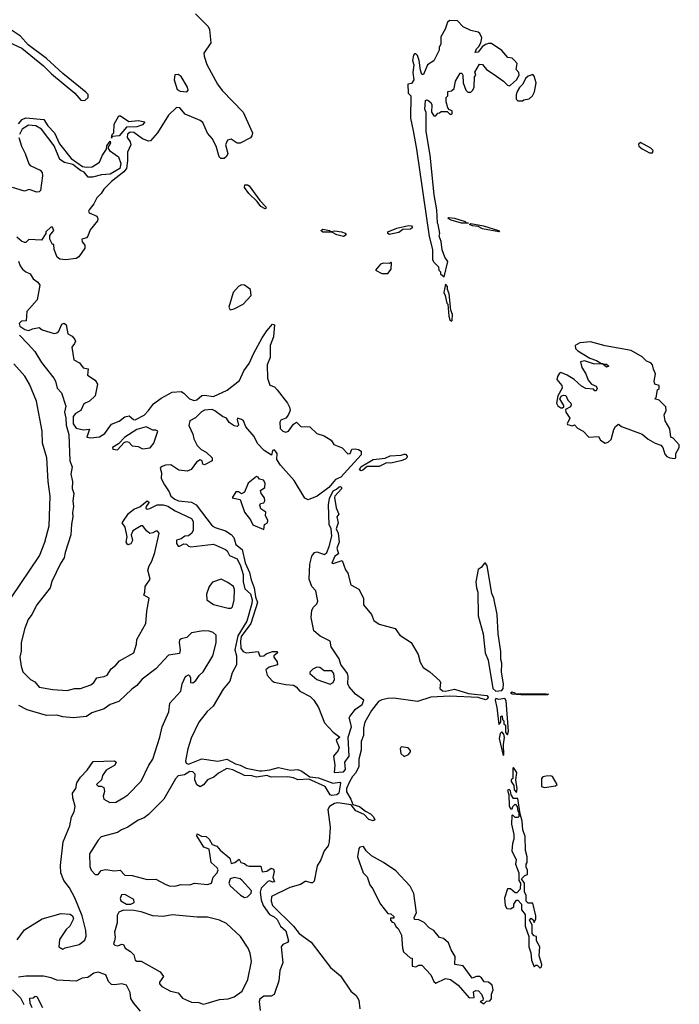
# Model space of a CAD drawing. Extents: x 2210602 to 2357277, y 510288 to 673808.
# Tile 282 of 464: x 2291363 to 2295827, y 588836 to 595502. Entities that reach past the tile are written whole.
import ezdxf

# ---------------------------------------------------------------- set-up
doc = ezdxf.new("R2010")
doc.units = 0

msp = doc.modelspace()

# ---------------------------------------------------------------- linework, layer by layer
at = {"layer": '0CON05XD'}
for points in [[(2292552.1, 595542.1), (2292637.6, 595455), (2292648, 595435), (2292655.9, 595345), (2292610.4, 595275), (2292610.9, 595255), (2292628.6, 595198.6), (2292702.5, 595065), (2292733.3, 595023.3), (2292875.2, 594875.2), (2292938.8, 594735), (2292934.7, 594715), (2292925, 594702.2), (2292855, 594665.9), (2292835, 594666.7), (2292795, 594692.7), (2292769.1, 594685), (2292756.9, 594655), (2292772.1, 594595), (2292763.2, 594575), (2292747.1, 594562.9), (2292725, 594562), (2292712.3, 594572.3), (2292693.1, 594645), (2292665, 594697.7), (2292633.5, 594733.5), (2292602.9, 594805), (2292585, 594818.2), (2292482.4, 594862.4), (2292446.4, 594905), (2292425, 594906.9), (2292370.5, 594855), (2292296.1, 594735), (2292247.7, 594682.3), (2292235, 594680), (2292193.9, 594693.9), (2292135, 594738.1), (2292110.8, 594739.2), (2292093.8, 594726.2), (2292090.4, 594705), (2292110.5, 594675), (2292114.8, 594655), (2292092.4, 594605), (2292093.8, 594545), (2292086.3, 594493.7), (2292069, 594471), (2291984.9, 594405.1), (2291933.6, 594355), (2291915.2, 594324.8), (2291884.8, 594295.2), (2291865.2, 594254.8), (2291832.5, 594215), (2291828.8, 594205), (2291833.3, 594195), (2291885, 594171.1), (2291892.3, 594155), (2291889.4, 594140.6), (2291841, 594079), (2291825, 594036), (2291815, 594024.2), (2291783.8, 594015), (2291785, 593996.7), (2291804.3, 593975), (2291803.3, 593955), (2291763.3, 593896.7), (2291745, 593884.2), (2291675, 593875.8), (2291635, 593881.2), (2291616.7, 593895), (2291597.5, 593945), (2291595, 593980), (2291585, 593980), (2291567.5, 594015), (2291568.3, 594041.7), (2291593.3, 594075), (2291585, 594096.7), (2291573.9, 594096.1), (2291540, 594065), (2291540, 594055), (2291511.7, 594008.3), (2291425, 594012.5), (2291405, 593992.5), (2291395, 593992.5), (2291375, 594002.5), (2291345, 594030)], [(2291295, 595346.6), (2291378.2, 595308.2), (2291525, 595189.5), (2291578.7, 595135), (2291736.1, 595005), (2291777.8, 594957.8), (2291805, 594953.7), (2291826, 594974), (2291825.7, 594995), (2291811.1, 595011.1), (2291655, 595137.9), (2291545, 595239), (2291421.3, 595331.3), (2291369.9, 595389.9), (2291287.9, 595445)], [(2294235, 593760), (2294260, 593865), (2294240, 593895), (2294223, 593943), (2294215, 594000), (2294202.5, 594035), (2294206, 594055), (2294196, 594115), (2294190, 594125), (2294185.6, 594214.4), (2294167.5, 594315), (2294141.2, 594585), (2294113.3, 594745), (2294113, 594873), (2294103.8, 594895), (2294110, 594955), (2294115, 594960), (2294125, 594956.7), (2294145, 594940), (2294152.5, 594925), (2294150, 594875), (2294165, 594850), (2294178.3, 594851.7), (2294191.7, 594868.3), (2294205, 594870), (2294215, 594880), (2294255, 594880), (2294273, 594863), (2294285, 594862.5), (2294290, 594865), (2294290, 594885), (2294271.7, 594891.7), (2294260, 594905), (2294250, 594945), (2294250, 594975), (2294260, 594985), (2294260, 595015), (2294285, 595020), (2294302.5, 595035), (2294312.5, 595085), (2294345, 595140), (2294355, 595140), (2294362.5, 595125), (2294363.3, 595075), (2294382.5, 595025), (2294395, 595010), (2294415, 595010), (2294430, 595025), (2294437.5, 595045), (2294440, 595115), (2294450, 595125), (2294443, 595147), (2294475, 595200), (2294495, 595197.5), (2294522.5, 595165), (2294575, 595130), (2294636.4, 595086.4), (2294665, 595057.5), (2294675, 595053.3), (2294685, 595057.5), (2294725.9, 595094.1), (2294743.8, 595125), (2294740, 595145), (2294722.5, 595165), (2294730, 595205), (2294712.5, 595225), (2294695, 595240), (2294666.4, 595246.4), (2294625, 595292.5), (2294555, 595340), (2294535, 595341.2), (2294515.8, 595334.2), (2294492, 595318), (2294465, 595282.5), (2294445, 595280), (2294453.3, 595305), (2294470, 595320), (2294484.1, 595345.9), (2294489.5, 595379.5), (2294477.7, 595407.7), (2294465, 595416.2), (2294415, 595428), (2294363.9, 595453.9), (2294325, 595493.3), (2294275, 595496.7), (2294257.5, 595485), (2294241.7, 595438.3), (2294213.3, 595385), (2294212.5, 595335), (2294202.5, 595315), (2294202.5, 595295), (2294166.1, 595223.9), (2294122.5, 595195), (2294095, 595130), (2294085, 595130), (2294075, 595160), (2294067.5, 595225), (2294055, 595260), (2294045, 595270), (2294035, 595270), (2294028.3, 595261.7), (2294021.2, 595225), (2294030, 595195), (2294022.5, 595145), (2294030, 595095), (2294015, 595070), (2293990, 595065), (2293992.5, 595005), (2294010, 594985), (2294006.7, 594835), (2294025, 594750), (2294049.4, 594625), (2294133.7, 594033.7), (2294157.5, 593945), (2294157.5, 593875), (2294165, 593860), (2294198.3, 593828.3), (2294200, 593805), (2294210, 593795), (2294211.7, 593781.7), (2294235, 593760)], [(2292495, 595013.8), (2292502.9, 595025), (2292498.8, 595045), (2292455, 595116.9), (2292435, 595130.6), (2292412.3, 595127.7), (2292409.5, 595095), (2292429.1, 595029.1), (2292448.4, 595018.4), (2292495, 595013.8)], [(2294765, 594952.5), (2294775, 594960), (2294810, 594965), (2294833, 594987), (2294846.4, 595013.6), (2294858.8, 595075), (2294845, 595120), (2294835, 595130), (2294805, 595118.8), (2294785, 595102.5), (2294767.5, 595065), (2294745, 595042.5), (2294730, 595015), (2294723, 594993), (2294723, 594963), (2294733, 594953), (2294765, 594952.5)], [(2291985, 594700), (2291990, 594725), (2292000, 594735), (2292002.5, 594795), (2292035, 594850), (2292045, 594850), (2292102.2, 594812.2), (2292165, 594820), (2292210, 594810), (2292195, 594789.6), (2292155, 594775.4), (2292085, 594774.5), (2292035.7, 594715), (2291990, 594710), (2291985, 594700)], [(2291355, 594796.7), (2291380, 594825), (2291405, 594838), (2291526, 594825), (2291554, 594784), (2291600, 594735), (2291631.7, 594661.7), (2291712, 594562), (2291787.5, 594507.5), (2291815, 594502.5), (2291853.8, 594506.2), (2291903.3, 594536.7), (2291924, 594585), (2291950, 594625), (2291953.3, 594646.7), (2291975, 594680), (2291977.5, 594665), (2291960, 594635), (2291970, 594615), (2292032.2, 594572.2), (2292048.3, 594528.3), (2292040.9, 594495), (2291975, 594456.2), (2291917.9, 594452.1), (2291855, 594434.6), (2291827.5, 594435), (2291798.8, 594468.8), (2291775, 594480), (2291722, 594522), (2291666.7, 594535), (2291634.4, 594555), (2291597.7, 594647.7), (2291510, 594760), (2291472.5, 594782.5), (2291423.6, 594786.4), (2291379.5, 594760.5), (2291361.2, 594725)], [(2291358, 594705), (2291376, 594645), (2291401.2, 594595), (2291426, 594525), (2291435, 594514.2), (2291502.5, 594482.5), (2291515, 594467.5), (2291518.1, 594445), (2291504, 594345), (2291494.3, 594335.7), (2291480, 594335), (2291427.3, 594352.7), (2291395, 594339.7), (2291315, 594364.6)], [(2295645, 594600), (2295650, 594615), (2295635, 594632.5), (2295565, 594670), (2295551.7, 594658.3), (2295552.5, 594645), (2295575, 594626.7), (2295625, 594600), (2295645, 594600)], [(2293025, 594220), (2292995, 594236.7), (2292970.9, 594270.9), (2292913.8, 594325), (2292885.5, 594365), (2292887.1, 594382.9), (2292905, 594383.5), (2292915.7, 594375.7), (2292987.8, 594277.8), (2293029.1, 594235), (2293030.6, 594225), (2293025, 594220)], [(2293865, 594046.7), (2293853.9, 594053.9), (2293854.5, 594065), (2293915, 594089.6), (2293995, 594108.8), (2294015.3, 594105.3), (2294020.6, 594095), (2294007.1, 594082.9), (2293955, 594080.8), (2293928.5, 594061.5), (2293895, 594053.8), (2293865, 594046.7)], [(2294395, 594123.3), (2294352.5, 594125), (2294283.3, 594145), (2294263.8, 594156.2), (2294268.3, 594161.7), (2294305, 594157.5), (2294376.7, 594135), (2294386, 594126), (2294400, 594125), (2294395, 594123.3)], [(2294605, 594064.4), (2294495, 594085.8), (2294465, 594102), (2294427.5, 594105), (2294406.7, 594115), (2294415, 594121.2), (2294502.5, 594105), (2294602.5, 594075), (2294610, 594065), (2294605, 594064.4)], [(2293555, 594033.6), (2293510, 594045), (2293475, 594063.8), (2293415, 594063.1), (2293401.2, 594075), (2293415, 594082.5), (2293460, 594075), (2293466.7, 594066.7), (2293495, 594071.4), (2293540, 594065), (2293565, 594055.5), (2293572.5, 594045), (2293555, 594033.6)], [(2291355, 593867.5), (2291366.7, 593835), (2291383, 593813), (2291405, 593793.8), (2291435, 593781.2), (2291455, 593747.5), (2291486.7, 593725), (2291498.8, 593705), (2291480.8, 593605), (2291412, 593525), (2291407, 593463), (2291375, 593460), (2291360, 593445), (2291365, 593427.5), (2291397.5, 593405)], [(2293855, 593782.5), (2293877, 593813), (2293880, 593855), (2293875, 593860), (2293865, 593850), (2293825, 593852.5), (2293805, 593847.5), (2293770, 593805), (2293813, 593783), (2293855, 593782.5)], [(2292787.5, 593537.5), (2292815, 593544.5), (2292875, 593576.3), (2292930.6, 593635), (2292924.1, 593674.1), (2292885, 593704.7), (2292865, 593705.8), (2292845, 593696.2), (2292808.9, 593655), (2292778.6, 593555), (2292787.5, 593537.5)], [(2294285, 593460), (2294290, 593465), (2294292.5, 593505), (2294280, 593535), (2294268.8, 593645), (2294257.5, 593675), (2294257.5, 593695), (2294245, 593710), (2294232.5, 593655), (2294242.5, 593635), (2294253, 593583), (2294260, 593575), (2294267.5, 593495), (2294275, 593470), (2294285, 593460)], [(2291397.5, 593405), (2291425, 593397.5), (2291450.7, 593409.3), (2291495, 593416.7), (2291515, 593402.5), (2291597.5, 593377.5), (2291615, 593381.2), (2291628.1, 593391.9), (2291649.3, 593440.7), (2291665, 593446.7), (2291676.7, 593435), (2291690, 593375), (2291718.8, 593358.8), (2291736.1, 593336.1), (2291740, 593325), (2291735, 593310), (2291716.7, 593285), (2291729.3, 593199.3), (2291767.7, 593177.7), (2291793.9, 593143.9), (2291827.5, 593137.5), (2291823.3, 593095), (2291875, 593061.2), (2291890, 593035), (2291874, 592955), (2291835, 592920), (2291798.3, 592901.7), (2291776.2, 592855), (2291741.2, 592835), (2291724.5, 592815), (2291724.6, 592765), (2291745, 592736.2), (2291795, 592724.2), (2291835, 592730), (2291817.5, 592675), (2291845, 592671.1), (2291902.5, 592677.5), (2291939.2, 592700.8), (2291985, 592763.3), (2292035.7, 592784.3), (2292075, 592813.8), (2292105, 592820), (2292133.3, 592795), (2292145, 592792.9), (2292205.8, 592825), (2292235, 592856.2), (2292268.2, 592901.8), (2292320.6, 592939.4), (2292395, 592979.4), (2292455, 592984), (2292475, 592974), (2292512, 592935), (2292545, 592924.4), (2292560.9, 592929.1), (2292595, 592956.5), (2292615, 592959.6), (2292675, 592951.3), (2292766.7, 592993.3), (2292850.2, 593059.8), (2292879.7, 593125), (2292916, 593174), (2292946.9, 593245), (2293005, 593347.8), (2293035, 593396), (2293075, 593440), (2293086.7, 593435), (2293083.3, 593385), (2293080, 593355), (2293058.8, 593295), (2293058.8, 593215), (2293038.8, 593165), (2293040, 593075), (2293057, 593027), (2293087.5, 593015), (2293106.7, 592995), (2293176.2, 592905), (2293188, 592878), (2293192.5, 592855), (2293180, 592825), (2293163.8, 592805), (2293130.6, 592789.4), (2293123.3, 592776.7), (2293125.6, 592735), (2293145, 592715.6), (2293165, 592710), (2293183.4, 592716.6), (2293215, 592763.8), (2293237, 592777), (2293265, 592746.7), (2293326.1, 592746.1), (2293375, 592700), (2293423.6, 592683.6), (2293470, 592655), (2293490, 592625), (2293545, 592602.5), (2293583, 592563), (2293600, 592565), (2293610, 592595), (2293633, 592597), (2293655, 592592.5), (2293675, 592580), (2293673.3, 592555), (2293535.6, 592404.4), (2293500.7, 592389.3), (2293455.5, 592334.5), (2293376, 592275), (2293315, 592251.9), (2293293, 592263), (2293221.3, 592381.3), (2293127.7, 592485), (2293103.8, 592525), (2293106.7, 592565), (2293088.5, 592588.5), (2293074.4, 592585.6), (2293066.7, 592553.3), (2293016.9, 592585), (2292971.8, 592631.8), (2292950, 592680), (2292892.9, 592745), (2292877.1, 592785), (2292865, 592795.5), (2292837, 592803), (2292833.8, 592795), (2292843.3, 592756.7), (2292835, 592747.5), (2292815, 592751.2), (2292781.2, 592775), (2292763.3, 592803.3), (2292735, 592814.3), (2292684.6, 592854.6), (2292665, 592863.3), (2292615, 592858.5), (2292593.5, 592846.5), (2292552.9, 592807.1), (2292515.5, 592785), (2292508.1, 592755), (2292535.6, 592695), (2292540.8, 592665), (2292565, 592620), (2292590.8, 592590.8), (2292625, 592574.3), (2292665, 592536), (2292665.7, 592515), (2292615, 592487.5), (2292603.6, 592493.6), (2292597.5, 592515), (2292585, 592522.5), (2292560, 592505), (2292523.3, 592456.7), (2292495.6, 592444.4), (2292441.1, 592451.1), (2292385, 592487.8), (2292350, 592485), (2292320, 592475), (2292313.3, 592465), (2292322, 592435), (2292321.2, 592395), (2292342.2, 592352.2), (2292375.7, 592305.7), (2292386, 592275), (2292412.5, 592255), (2292437.5, 592245), (2292525, 592234.7), (2292556.4, 592216.4), (2292665, 592075.7), (2292685, 592062.9), (2292755, 592040.7), (2292795, 592016.4), (2292811.4, 591995), (2292825, 591949.1), (2292868.9, 591915), (2292889.8, 591825), (2292918.9, 591758.9), (2292929, 591709), (2292950, 591655), (2292958.4, 591595), (2292971.7, 591555), (2292926.3, 591415), (2292862.3, 591325), (2292857.2, 591295), (2292860.8, 591245), (2292875.4, 591225.4), (2292895, 591216.4), (2292977.5, 591225), (2292986.2, 591196.2), (2292993.2, 591193.2), (2293015, 591196), (2293031.3, 591208.7), (2293075, 591225.4), (2293106.2, 591225), (2293107.5, 591215), (2293083.8, 591195), (2293082, 591185), (2293105, 591153.3), (2293108.8, 591135), (2293051.4, 591118.6), (2293030, 591100), (2293038.8, 591065), (2293071.9, 591025), (2293085, 591017.5), (2293165, 591001.3), (2293216.4, 590996.4), (2293233.6, 590985), (2293258, 590955), (2293328.8, 590918.8), (2293353.4, 590895), (2293385.8, 590845), (2293425, 590740.9), (2293485, 590678.6), (2293530, 590645), (2293504, 590625), (2293524.4, 590575), (2293518.9, 590555), (2293487.1, 590515), (2293495.4, 590455), (2293492, 590405), (2293555, 590410.4), (2293566.9, 590425), (2293563.8, 590475), (2293591.8, 590515), (2293585.8, 590645), (2293608.9, 590715), (2293598.3, 590761.7), (2293593.6, 590775), (2293597.1, 590785), (2293635.6, 590835), (2293680, 590865), (2293691.2, 590895), (2293635, 590934.4), (2293592.5, 590985), (2293584.2, 591005), (2293585.9, 591054.1), (2293580.8, 591075), (2293535.8, 591135.8), (2293525.8, 591175), (2293470.9, 591255), (2293464.3, 591294.3), (2293397.6, 591327.6), (2293354.7, 591364.7), (2293334.6, 591455), (2293340, 591505), (2293350.6, 591525), (2293373.8, 591546.2), (2293380.5, 591565), (2293368, 591635), (2293341.2, 591665), (2293322, 591715), (2293325.7, 591815), (2293340.5, 591869.5), (2293357.5, 591895), (2293375, 591900), (2293425, 591880), (2293442.5, 591895), (2293458.1, 591935), (2293475.7, 592005), (2293470.5, 592055), (2293458.5, 592085), (2293452.6, 592217.4), (2293459.6, 592260.4), (2293485, 592312), (2293507.8, 592322.2), (2293525, 592338.8), (2293535, 592341.2), (2293541.2, 592335), (2293541.2, 592325), (2293496, 592275), (2293494.2, 592265.8), (2293503.9, 592196.1), (2293522, 592155), (2293510, 592135), (2293518.6, 592095), (2293505.4, 592055), (2293517.9, 592025), (2293525.8, 591965), (2293509.4, 591925), (2293520, 591885), (2293495, 591868.8), (2293475, 591822.5), (2293485, 591820), (2293545, 591840), (2293568.3, 591778.3), (2293583.3, 591755), (2293603.3, 591675), (2293657.3, 591647.3), (2293690, 591585), (2293690.5, 591540.5), (2293743.3, 591475), (2293760, 591435), (2293795, 591408.8), (2293905, 591379.2), (2293935.7, 591335.7), (2294013.3, 591285), (2294060, 591205), (2294073.2, 591153.2), (2294092.5, 591115), (2294137.6, 591087.6), (2294205.4, 591025.4), (2294210.6, 591015), (2294206.9, 590975), (2294225, 590957.3), (2294245, 590955.8), (2294305, 590970.4), (2294399.8, 590939.8), (2294525, 590927.4), (2294532.9, 590915), (2294529.7, 590905), (2294515, 590898.2), (2294465, 590912.2), (2294275, 590922.9), (2294145.3, 590915.3), (2294054.8, 590885.2), (2293895, 590908.4), (2293855, 590907.3), (2293813.7, 590896.3), (2293792.2, 590885), (2293744.2, 590825), (2293698.4, 590745), (2293688.8, 590705), (2293689.2, 590655), (2293674.8, 590615.2), (2293672.9, 590557.1), (2293657.1, 590495), (2293659, 590445), (2293638, 590402), (2293615, 590377.2), (2293595, 590341.1), (2293575, 590297.5), (2293574.2, 590275), (2293604.7, 590225), (2293618.3, 590188.3), (2293662.9, 590175), (2293702.7, 590142.7), (2293738.1, 590125), (2293757.3, 590105), (2293766, 590084), (2293755, 590078.9), (2293725, 590088), (2293695, 590120), (2293636.9, 590145), (2293606.1, 590186.1), (2293515, 590199.1), (2293494.2, 590195), (2293458.6, 590175), (2293449.1, 590155), (2293464.6, 590035), (2293458.2, 589935), (2293450.2, 589909.8), (2293424, 589876), (2293401.9, 589815), (2293376.8, 589773.2), (2293355, 589668.8), (2293345, 589658.1), (2293335, 589657.3), (2293305, 589668.2), (2293295, 589666.2), (2293263.5, 589646.5), (2293192.4, 589627.6), (2293067.8, 589565), (2293064.7, 589535), (2293074.1, 589505), (2293215.4, 589365), (2293255.5, 589315), (2293336.7, 589256.7), (2293466.2, 589086.2), (2293535, 589029.5), (2293604.7, 588924.7), (2293640, 588895), (2293658.7, 588865), (2293665.8, 588804.2)], [(2291361.1, 593365), (2291420.9, 593305), (2291465, 593254.5), (2291510.8, 593180.8), (2291595.3, 593075), (2291606.4, 593055), (2291617.5, 593007.5), (2291645.3, 592975), (2291675.3, 592885.3), (2291666.4, 592845), (2291675.2, 592805), (2291676.9, 592756.9), (2291695, 592692.5), (2291701.8, 592515), (2291717.9, 592475), (2291709, 592425), (2291720.6, 592375), (2291718.9, 592328.9), (2291728.9, 592295), (2291723.3, 592245), (2291727.6, 592205), (2291719.7, 592165), (2291722.8, 592135), (2291713.7, 592086.3), (2291709, 592015), (2291670.6, 591895), (2291665, 591858.6), (2291640.2, 591819.8), (2291581.9, 591698.1), (2291568.8, 591655), (2291480.2, 591539.8), (2291446.3, 591475), (2291419.9, 591440.1), (2291397.8, 591382.2), (2291372.9, 591285), (2291372.6, 591227.4), (2291363.5, 591185), (2291372.5, 591125), (2291385, 591086.7), (2291436.7, 591035), (2291465, 591018), (2291495, 590984), (2291586.9, 590966.9), (2291685, 590960), (2291735, 590974.2), (2291775, 590974), (2291845, 590999.2), (2291864, 591015), (2291884.4, 591045.6), (2291908.3, 591051.7), (2291935, 591054.2), (2291955, 591064), (2291982.1, 591107.9), (2292015, 591132.5), (2292037.7, 591162.3), (2292135, 591214.3), (2292153.8, 591273.8), (2292155.8, 591305), (2292217.5, 591415), (2292222.7, 591497.3), (2292240, 591585), (2292203.3, 591605), (2292211.2, 591625), (2292213.3, 591665), (2292246.7, 591715), (2292230, 591775), (2292239.2, 591805), (2292258.5, 591835), (2292277.8, 591895), (2292308, 592025), (2292295, 592040), (2292285, 592040), (2292265, 592026.7), (2292245, 592023.8), (2292220.3, 592040.3), (2292195.6, 592075.6), (2292185, 592075.8), (2292129.7, 592040.3), (2292118, 592015), (2292126, 591975), (2292115, 591953.8), (2292095, 591946.2), (2292084.2, 591965), (2292090.5, 592000.5), (2292077.1, 592065), (2292056.7, 592095), (2292100.6, 592159.4), (2292135, 592186.9), (2292176.7, 592203.3), (2292225, 592243.8), (2292240, 592235), (2292218.8, 592205), (2292216.7, 592195), (2292225, 592188.8), (2292245, 592191.4), (2292292.7, 592217.3), (2292335, 592216.5), (2292365, 592207.7), (2292415, 592175.6), (2292525, 592123.8), (2292536.9, 592105), (2292538, 592045), (2292528.8, 592025), (2292505, 592007.5), (2292480, 592005), (2292455, 591987.5), (2292425, 591977.5), (2292423.3, 591955), (2292435, 591937.5), (2292445, 591936.7), (2292475, 591953.3), (2292491.7, 591951.7), (2292506.4, 591936.4), (2292522.5, 591932.5), (2292675, 591951.4), (2292755, 591913.8), (2292766.2, 591905), (2292782.5, 591875), (2292835, 591852.2), (2292857.4, 591805), (2292875.2, 591745.2), (2292876.5, 591695), (2292887.9, 591647.9), (2292925, 591615.6), (2292935.8, 591575), (2292935, 591550), (2292900.6, 591430.6), (2292839.7, 591330.3), (2292819.3, 591235), (2292830.2, 591195), (2292830.5, 591135), (2292801.1, 591078.9), (2292785, 591024.4), (2292741.2, 590968.8), (2292672.5, 590855), (2292632.4, 590817.6), (2292574.5, 590745.5), (2292523.3, 590636.7), (2292500.3, 590565), (2292484.7, 590484.7), (2292489.4, 590469.4), (2292505, 590461.2), (2292595, 590497.8), (2292705, 590481.8), (2292765, 590495.2), (2292823, 590463), (2292856, 590455), (2292895, 590434.3), (2292985, 590415.5), (2293005, 590416.9), (2293055, 590422.2), (2293115, 590439.2), (2293195, 590421.5), (2293245, 590424.6), (2293271.9, 590415), (2293325.6, 590375.6), (2293385, 590369.6), (2293482.2, 590332.2), (2293529.1, 590339.1), (2293533.8, 590333.8), (2293523.7, 590266.3), (2293510, 590255), (2293475, 590250), (2293465, 590253.8), (2293429.5, 590309.5), (2293320, 590360), (2293245, 590354.6), (2293215, 590369.5), (2293176.9, 590376.9), (2293065, 590374.6), (2293035, 590384.5), (2292965, 590373.9), (2292935, 590382.1), (2292884.8, 590384.8), (2292805, 590423.8), (2292765, 590431.8), (2292709.3, 590400.7), (2292676, 590374), (2292635, 590356.2), (2292607.5, 590322.5), (2292585, 590309.1), (2292562.1, 590322.1), (2292549.3, 590355), (2292550.6, 590395), (2292535, 590409.6), (2292515, 590411.2), (2292479.5, 590390.5), (2292436.5, 590383.5), (2292417.9, 590362.1), (2292338.1, 590225), (2292235, 590121.1), (2292205, 590098.9), (2292165, 590083), (2292095, 590035.3), (2292051.9, 590018.1), (2292025, 590000), (2291915, 589968.8), (2291893.9, 589946.1), (2291836.5, 589855), (2291838.8, 589768.8), (2291846.7, 589745), (2291875, 589713.8), (2291895, 589713.8), (2291915, 589742.5), (2291945, 589748.8), (2292005, 589739.2), (2292043.6, 589743.6), (2292075, 589711.2), (2292125, 589707.5), (2292225, 589680.8), (2292285, 589683.3), (2292348.3, 589648.3), (2292375, 589637.1), (2292414.2, 589635.8), (2292455, 589646.2), (2292515, 589643.8), (2292546.4, 589656.4), (2292635, 589646), (2292661.2, 589655), (2292672.8, 589697.2), (2292699.2, 589725), (2292705.6, 589745.6), (2292698.9, 589758.9), (2292658, 589795), (2292646.2, 589886.2), (2292610.3, 589900.3), (2292563, 589977), (2292565, 589990), (2292593.6, 589973.6), (2292625, 589972.5), (2292645, 589953.3), (2292665, 589917.5), (2292697.5, 589907.5), (2292718.8, 589878.8), (2292785, 589826.2), (2292795, 589790), (2292820, 589795), (2292847.5, 589817.5), (2292860, 589795), (2292885, 589790), (2292900, 589775), (2292915, 589770), (2292995, 589770), (2293005, 589733.8), (2293035, 589736.7), (2293065, 589758), (2293080.3, 589750.3), (2293085.7, 589735), (2293076, 589695), (2293087.5, 589665), (2293075, 589663.3), (2293055, 589672.5), (2293041.7, 589668.3), (2292997.5, 589622.5), (2292990, 589595), (2292997.1, 589542.9), (2293010, 589505), (2293054.5, 589444.5), (2293085, 589428.5), (2293105, 589409.4), (2293128, 589365), (2293165, 589334), (2293181.9, 589265), (2293176.4, 589253.6), (2293145, 589240), (2293132.9, 589225), (2293144, 589116), (2293123.8, 589065), (2293116, 588994), (2293085, 588901.8), (2293065, 588890.8), (2293015, 588890), (2292988.2, 588871.8), (2292983.8, 588855), (2292989.7, 588795)], [(2295795, 592531.2), (2295802.5, 592535), (2295804.3, 592565.7), (2295826.7, 592605), (2295826.7, 592623.3), (2295785, 592667.5), (2295770, 592675), (2295761.7, 592731.7), (2295730, 592785), (2295723.3, 592826.7), (2295736.7, 592855), (2295735, 592880), (2295690, 592925), (2295660, 592935), (2295670, 592945), (2295680, 592995), (2295690, 593005), (2295690, 593025), (2295660, 593035), (2295657.5, 593055), (2295665.7, 593105), (2295651.2, 593135), (2295645.9, 593165.9), (2295635, 593177.5), (2295605, 593190), (2295575, 593220), (2295501.9, 593261.9), (2295325, 593294.3), (2295225, 593321.1), (2295152.5, 593315), (2295122.5, 593295), (2295123.3, 593275), (2295139.5, 593259.5), (2295220.6, 593210.6), (2295266.7, 593195), (2295296.7, 593176.7), (2295310, 593175), (2295310, 593170), (2295335, 593170), (2295350, 593155), (2295335, 593150), (2295310, 593170), (2295245, 593171.2), (2295185, 593191.2), (2295157.5, 593185), (2295166.1, 593146.1), (2295193.8, 593105), (2295210.3, 593060.3), (2295232.5, 593035), (2295265, 593020), (2295270, 593005), (2295265, 592990), (2295255, 592990), (2295245, 593000), (2295195, 593003.8), (2295165, 593020), (2295115, 593066.2), (2295067.5, 593095), (2295025, 593112.5), (2295015, 593107.5), (2295002, 593085), (2294998.8, 593065), (2295032.5, 593025), (2295033, 593007), (2295003.8, 592955), (2294996.7, 592905), (2295005, 592887.5), (2295024.1, 592874.1), (2295037, 592873), (2295045, 592880), (2295045, 592890), (2295017.5, 592935), (2295030, 592955), (2295045, 592960), (2295058.3, 592958.3), (2295072.5, 592925), (2295093.3, 592905), (2295096.1, 592893.9), (2295089.5, 592880.5), (2295057.5, 592862.5), (2295058.8, 592845), (2295086.7, 592805), (2295067.5, 592765), (2295070.7, 592760.7), (2295105, 592752.5), (2295118.3, 592758.3), (2295137, 592737), (2295176.7, 592716.7), (2295215, 592676.2), (2295280.7, 592680.7), (2295294.3, 592654.3), (2295325, 592635.8), (2295345, 592641.4), (2295365, 592658.6), (2295383.2, 592726.8), (2295395, 592747.5), (2295415, 592762.5), (2295435, 592746.7), (2295576, 592696), (2295615, 592661.2), (2295662.5, 592635), (2295702, 592622), (2295715.9, 592605.9), (2295729.3, 592559.3), (2295742.5, 592545), (2295762.5, 592535), (2295795, 592531.2)], [(2291305, 591587.5), (2291497, 591873), (2291533.5, 591965), (2291561.8, 592075), (2291570.4, 592275), (2291556.9, 592375), (2291546.9, 592535), (2291518.2, 592635), (2291516.5, 592716.5), (2291478.1, 592918.1), (2291430, 593035), (2291398.8, 593088.8), (2291322.6, 593172.6)], [(2292025, 592588.8), (2292071.1, 592638.9), (2292085, 592645.6), (2292102.2, 592642.2), (2292125, 592617.1), (2292165, 592612.5), (2292195, 592596.7), (2292247, 592603), (2292271.2, 592635), (2292297.5, 592715), (2292285, 592722.5), (2292265, 592722.5), (2292220, 592745), (2292155, 592727.3), (2292075.7, 592675), (2292030.9, 592629.1), (2291992, 592605), (2291992.5, 592595), (2292025, 592588.8)], [(2293675, 592448.1), (2293661.9, 592455), (2293671.4, 592475), (2293755, 592524.4), (2293836.1, 592533.9), (2293870.8, 592549.2), (2293945, 592554), (2293965, 592561.2), (2293975, 592560), (2293985, 592547.5), (2293984, 592535), (2293975, 592526), (2293942.5, 592515), (2293875, 592500), (2293845, 592502.5), (2293795, 592477.1), (2293714.3, 592475.7), (2293685, 592451.9), (2293675, 592448.1)], [(2293015, 592050), (2293020, 592085), (2293040, 592095), (2293041.7, 592111.7), (2293027.5, 592145), (2293028.3, 592168.3), (2292995, 592190), (2292987.5, 592215), (2292993, 592227), (2293015, 592230), (2293022.5, 592245), (2293020, 592265), (2292996.7, 592295), (2292993.3, 592315), (2293022.5, 592335), (2293023.8, 592365), (2293013.6, 592383.6), (2292985, 592390), (2292977.5, 592405), (2292965, 592408.8), (2292910, 592365), (2292885, 592303.8), (2292865, 592292.5), (2292845, 592306), (2292825, 592306), (2292800, 592265), (2292855, 592252.5), (2292885, 592167.5), (2292926.1, 592116.1), (2292941.7, 592081.7), (2293015, 592050)], [(2294585, 590956.7), (2294625, 590960), (2294635.8, 590975), (2294637.5, 591005), (2294622.5, 591085), (2294626.7, 591145), (2294619.3, 591169.3), (2294618, 591225), (2294601.2, 591345), (2294593.8, 591475), (2294571.2, 591585), (2294557.3, 591617.3), (2294526.9, 591805), (2294515, 591822.5), (2294508.3, 591821.7), (2294485, 591792.5), (2294465, 591780), (2294450.8, 591695), (2294454.2, 591655), (2294464.2, 591625), (2294466.7, 591465), (2294498.8, 591345), (2294512, 591215), (2294533.8, 591165), (2294564.2, 590975), (2294585, 590956.7)], [(2292775, 591517.5), (2292795, 591518.8), (2292803.9, 591526.1), (2292814, 591575), (2292816.7, 591645), (2292810, 591665), (2292772.4, 591692.4), (2292727, 591713), (2292666.9, 591693.1), (2292646.5, 591665), (2292627.9, 591612.1), (2292629.2, 591575), (2292675, 591542.5), (2292775, 591517.5)], [(2291346.8, 589273.2), (2291395, 589339.6), (2291515, 589413.8), (2291645, 589451.3), (2291705, 589445.6), (2291720, 589435), (2291726.7, 589415), (2291702, 589365), (2291678.5, 589341.5), (2291633.8, 589275), (2291628.8, 589225), (2291655, 589208.8), (2291672, 589218), (2291765, 589240), (2291805, 589270), (2291812.1, 589297.9), (2291810.4, 589335), (2291786.7, 589435), (2291737, 589557), (2291701.5, 589625), (2291661.7, 589675), (2291641.2, 589725), (2291638.8, 589775), (2291656.6, 589935), (2291703.3, 590045), (2291714.6, 590105), (2291731.4, 590138.6), (2291738, 590175), (2291723, 590233), (2291721.1, 590265), (2291742.5, 590297.5), (2291750.9, 590335), (2291775, 590374.4), (2291819, 590421), (2291861.3, 590478.7), (2292005, 590483.3), (2292016.7, 590475), (2292006.7, 590455), (2291947.9, 590422.1), (2291923.8, 590385), (2291917.5, 590355), (2291882.5, 590325), (2291895, 590312.5), (2291915, 590312.5), (2291933, 590303), (2291937, 590277), (2291927.5, 590245), (2291933.3, 590225), (2291973, 590203), (2292015, 590205.5), (2292067.1, 590235), (2292095.3, 590254.7), (2292185, 590345.5), (2292237.5, 590455), (2292263.7, 590495), (2292312, 590645), (2292328, 590715), (2292371.5, 590815), (2292380, 590875), (2292453.3, 590955), (2292463.3, 591005), (2292485, 591056.2), (2292505, 591066.7), (2292513, 591063), (2292520, 591045), (2292520, 591015), (2292535, 591012.5), (2292555, 591027.5), (2292578.3, 591061.7), (2292605, 591086), (2292669.6, 591195), (2292692.9, 591282.9), (2292693.8, 591335), (2292672.9, 591352.9), (2292645, 591361.4), (2292605, 591363.5), (2292525, 591350), (2292495, 591318.7), (2292455, 591309.6), (2292445, 591300), (2292441.6, 591285), (2292450, 591235), (2292445, 591211.9), (2292371, 591199), (2292285, 591107.8), (2292192.7, 591037.3), (2292156.5, 590995), (2292121.1, 590968.9), (2292035, 590885.9), (2291975, 590864.8), (2291935, 590836.7), (2291851.4, 590808.6), (2291815, 590784), (2291725, 590775.3), (2291655, 590782), (2291615, 590793), (2291545, 590791.5), (2291415, 590828.6), (2291358.1, 590858.1)], [(2293465, 591003.8), (2293485, 591014.4), (2293493.8, 591035), (2293489.6, 591075), (2293475, 591092.5), (2293423.5, 591093.5), (2293395, 591115.5), (2293375, 591118.5), (2293346, 591105), (2293326, 591085), (2293326, 591075), (2293375, 591035.8), (2293465, 591003.8)], [(2294665, 590660), (2294670, 590685), (2294655, 590890), (2294645, 590906), (2294605, 590900), (2294585, 590905.8), (2294580, 590895), (2294592.5, 590845), (2294605, 590730), (2294620, 590745), (2294620, 590785), (2294628.3, 590788.3), (2294630, 590765), (2294640, 590755), (2294640, 590735), (2294650, 590725), (2294650, 590675), (2294665, 590660)], [(2294755, 590930.5), (2294695, 590934.7), (2294684.7, 590945), (2294695, 590951.5), (2294712, 590945), (2294716.7, 590936.7), (2294755, 590940.6), (2294925, 590936.8), (2294942.5, 590935), (2294935, 590932), (2294755, 590930.5)], [(2294635, 590520), (2294640, 590525), (2294637.5, 590595), (2294643, 590643), (2294640, 590665), (2294625, 590680), (2294615, 590670), (2294607.5, 590635), (2294635, 590520)], [(2293965, 590512.5), (2293995, 590527.5), (2294007.5, 590545), (2294007.5, 590555), (2293991.7, 590571.7), (2293945, 590580), (2293937.5, 590565), (2293943, 590533), (2293965, 590512.5)], [(2294725, 590270), (2294730, 590295), (2294720, 590355), (2294726.2, 590405), (2294705, 590440), (2294700, 590435), (2294700, 590365), (2294690, 590355), (2294690, 590345), (2294707, 590317), (2294708.3, 590288.3), (2294725, 590270)], [(2294915, 590303.3), (2294990, 590315), (2295000, 590325), (2294968.3, 590378.3), (2294955, 590383.3), (2294925, 590381.2), (2294903.3, 590375), (2294893.8, 590365), (2294895, 590310), (2294915, 590303.3)], [(2294885, 589080), (2294895, 589090), (2294896.7, 589105), (2294877.5, 589165), (2294882.5, 589225), (2294860, 589265), (2294860, 589295), (2294845, 589300), (2294830, 589315), (2294830, 589375), (2294812.5, 589405), (2294825, 589420), (2294838.3, 589408.3), (2294845, 589390), (2294856.7, 589415), (2294856.7, 589435), (2294835, 589520), (2294805, 589520), (2294790, 589535), (2294790, 589575), (2294780, 589595), (2294780, 589655), (2294760, 589685), (2294781.7, 589708.3), (2294800, 589715), (2294800, 589745), (2294790, 589765), (2294790, 589785), (2294797.5, 589795), (2294797.5, 589835), (2294787, 589877), (2294783, 589973), (2294767, 590017), (2294763.3, 590075), (2294750, 590125), (2294735, 590230), (2294705, 590230), (2294690, 590255), (2294685, 590280), (2294675, 590290), (2294664, 590286), (2294672.5, 590255), (2294675, 590180), (2294685, 590160), (2294695, 590160), (2294700, 590175), (2294715, 590190), (2294730, 590175), (2294733, 590143), (2294740, 590135), (2294740, 590105), (2294735, 590100), (2294715, 590100), (2294698.3, 590118.3), (2294692.5, 590115), (2294692, 590055), (2294707.5, 589985), (2294707.5, 589955), (2294697.5, 589925), (2294692.5, 589875), (2294722.5, 589815), (2294717.5, 589785), (2294740, 589725), (2294740, 589675), (2294752.5, 589655), (2294750, 589615), (2294728.3, 589591.7), (2294715, 589590), (2294685, 589617.5), (2294665, 589617.5), (2294643.6, 589553.6), (2294647.5, 589505), (2294660, 589485), (2294685, 589482.5), (2294707.5, 589495), (2294707.5, 589515), (2294725, 589540), (2294735, 589540), (2294760, 589515), (2294760, 589475), (2294783.3, 589443.3), (2294783.8, 589365), (2294807.5, 589295), (2294807.5, 589225), (2294821.2, 589185), (2294827.5, 589135), (2294845, 589090), (2294855, 589100), (2294865, 589100), (2294885, 589080)], [(2294505, 588840), (2294521.7, 588858.3), (2294545, 588860), (2294557, 588873), (2294556.7, 588905), (2294568, 588935), (2294561.2, 588965), (2294535, 588986.2), (2294507, 588987), (2294488.8, 589015), (2294475, 589024), (2294455, 589024), (2294425, 589012.5), (2294365, 589096.7), (2294307.5, 589105), (2294309.7, 589159.7), (2294283.3, 589205), (2294265, 589252.5), (2294230.7, 589280.7), (2294205, 589287.5), (2294165.9, 589335.9), (2294134.2, 589354.2), (2294100.7, 589390.7), (2294065, 589406.7), (2294035, 589410), (2294033.3, 589425), (2294048.8, 589455), (2294031.2, 589585), (2294005.5, 589635.5), (2293908.7, 589738.7), (2293826.1, 589796.1), (2293745, 589842), (2293706.7, 589875), (2293690, 589905), (2293665, 589900), (2293658.3, 589891.7), (2293650, 589835), (2293686.4, 589726.4), (2293715, 589700), (2293733.3, 589645), (2293750.7, 589620.7), (2293803.9, 589513.9), (2293855, 589450), (2293875, 589447.5), (2293895, 589430), (2293895, 589420), (2293871.7, 589418.3), (2293872.5, 589405), (2293883, 589393), (2293895, 589390), (2293910.7, 589360.7), (2293925, 589350), (2293947.5, 589305), (2293953, 589217), (2293961.2, 589191.2), (2294005, 589150), (2294018.3, 589148.3), (2294020, 589095), (2294045, 589090), (2294065, 589100), (2294085, 589100), (2294146.4, 589036.4), (2294165, 588990), (2294178.3, 588978.3), (2294245, 589010), (2294277.5, 589005), (2294330, 588965), (2294405, 588880), (2294438.3, 588881.7), (2294435, 588920), (2294450.7, 588929.3), (2294467, 588927), (2294487.5, 588905), (2294500, 588875), (2294498.3, 588861.7), (2294480, 588855), (2294505, 588840)], [(2292885, 589560), (2292905, 589563.8), (2292930.7, 589589.3), (2292931.2, 589605), (2292865.5, 589675.5), (2292854.4, 589684.4), (2292815.9, 589694.1), (2292786.7, 589685), (2292778.8, 589655), (2292788.3, 589638.3), (2292858, 589575), (2292885, 589560)], [(2292115, 589514), (2292137.5, 589525), (2292136.2, 589545), (2292075, 589580), (2292052.3, 589577.7), (2292043, 589553), (2292047, 589537), (2292085, 589514), (2292115, 589514)], [(2292605, 588838), (2292625, 588841.2), (2292715, 588868.8), (2292775, 588872), (2292815, 588887.5), (2292868.6, 588925), (2292906.9, 589005), (2292930.8, 589125), (2292923, 589183), (2292909.2, 589215), (2292858, 589295), (2292761.9, 589381.9), (2292715, 589406.4), (2292635, 589426.7), (2292565, 589426.1), (2292395, 589441.6), (2292335, 589431.3), (2292265, 589433.9), (2292185, 589461.5), (2292135, 589470.6), (2292065, 589472.5), (2292035, 589460), (2292022.4, 589437.6), (2292022.9, 589387.1), (2292005.4, 589325), (2292009.1, 589290.9), (2292004.6, 589265.4), (2291998.8, 589245), (2292006.1, 589236.1), (2292028, 589232), (2292055, 589242.5), (2292065, 589240), (2292077.5, 589215), (2292113, 589193), (2292135, 589170), (2292143.9, 589133.9), (2292157, 589127), (2292185, 589127.5), (2292313.3, 589055), (2292337.5, 589025), (2292310, 588985), (2292310, 588975), (2292325, 588956.7), (2292384.1, 588924.1), (2292435, 588913.3), (2292465, 588878), (2292525, 588851.4), (2292575, 588849.2), (2292605, 588838)], [(2292180.4, 588790.4), (2292132.7, 588845), (2292116.5, 588875), (2292111.2, 588915), (2292085, 588966), (2292055, 588975.6), (2292005, 588966.9), (2291985, 588969.5), (2291965, 588991.1), (2291945.5, 589035.5), (2291895, 589052.8), (2291865, 589046.2), (2291825, 589018.4), (2291785, 589014), (2291745, 588993.1), (2291615, 588999.3), (2291575.5, 589015.5), (2291525, 589025.8), (2291405, 589026.5), (2291355, 589020)], [(2291315, 588933.3), (2291369.3, 588879.3), (2291391.2, 588835)], [(2291447.5, 588812.5), (2291433.9, 588843.9), (2291431.7, 588878.3), (2291455, 588880), (2291468.3, 588891.7), (2291479.3, 588889.3), (2291517.5, 588815)]]:
    msp.add_lwpolyline(points, dxfattribs=at)

doc.saveas('drawing.dxf')
